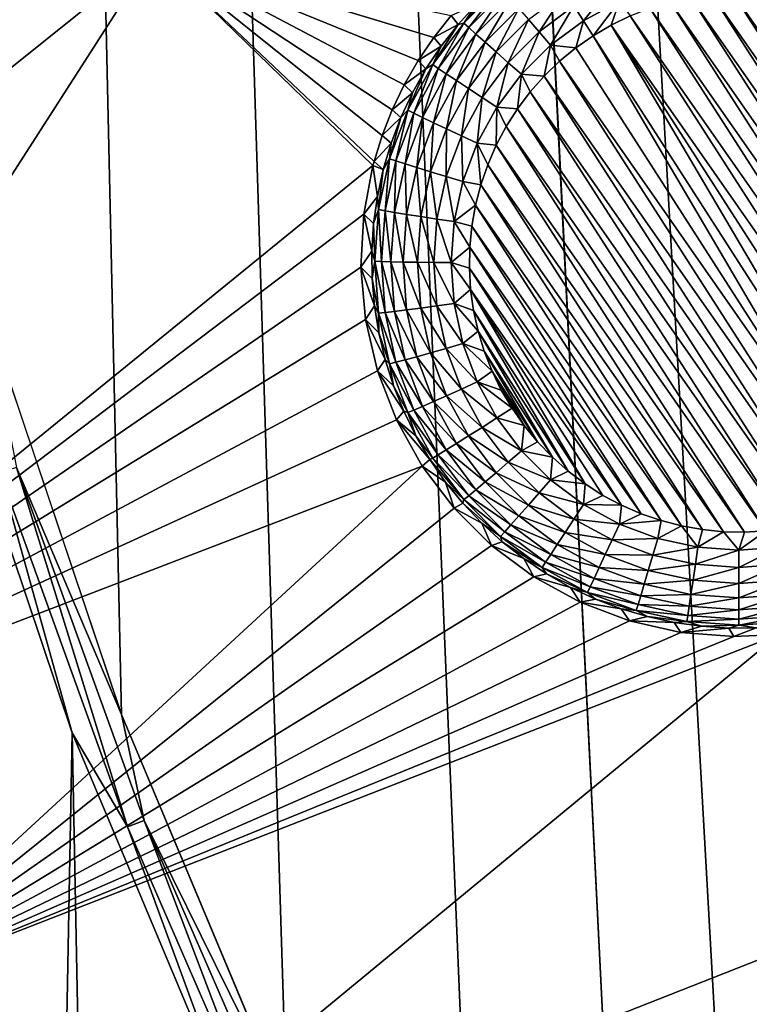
# Model space of a CAD drawing. Header units: metres. Extents: x -24 to 72, y -247 to 22.
# Tile 259 of 573: x 10.72 to 12.96, y -214.06 to -211.04. Entities that reach past the tile are written whole.
import ezdxf

# ---------------------------------------------------------------- set-up
doc = ezdxf.new("R2010")
doc.units = ezdxf.units.M
doc.layers.add('solid_509589_MEDIA_SW0001', color=7, linetype='CONTINUOUS')

msp = doc.modelspace()

# ---------------------------------------------------------------- linework, layer by layer
at = {"layer": 'solid_509589_MEDIA_SW0001'}
for points in [[(9.827398, -160.402893, 308.565277), (13.045057, -217.557907, 309.524597), (13.213239, -195.754791, 309.141724)], [(9.827398, -160.402893, 308.565277), (12.628703, -216.532242, 309.512268), (13.045057, -217.557907, 309.524597)], [(9.827398, -160.402893, 308.565277), (9.864964, -161.261902, 308.579895), (12.628703, -216.532242, 309.512268)], [(9.864964, -161.261902, 308.579895), (12.132125, -215.543488, 309.501404), (12.628703, -216.532242, 309.512268)], [(9.864964, -161.261902, 308.579895), (11.540147, -214.375961, 309.488312), (12.132125, -215.543488, 309.501404)], [(9.864964, -161.261902, 308.579895), (11.033787, -213.168625, 309.473206), (11.540147, -214.375961, 309.488312)], [(9.864964, -161.261902, 308.579895), (10.615952, -211.928192, 309.456268), (11.033787, -213.168625, 309.473206)], [(10.426932, -210.224716, 268.317169), (11.133733, -210.837067, 268.32785), (8.818645, -212.69046, 268.591888)], [(11.133733, -210.837067, 268.32785), (9.524691, -213.341064, 268.603241), (8.818645, -212.69046, 268.591888)], [(11.133733, -210.837067, 268.32785), (11.803698, -211.488419, 268.339264), (9.524691, -213.341064, 268.603241)], [(11.807128, -211.475525, 268.338409), (11.803698, -211.488419, 268.339264), (11.133733, -210.837067, 268.32785)], [(11.831898, -211.395966, 268.333069), (11.807128, -211.475525, 268.338409), (11.133733, -210.837067, 268.32785)], [(11.862703, -211.317596, 268.327667), (11.831898, -211.395966, 268.333069), (11.133733, -210.837067, 268.32785)], [(11.899471, -211.241074, 268.322235), (11.862703, -211.317596, 268.327667), (11.133733, -210.837067, 268.32785)], [(11.942052, -211.167007, 268.316833), (11.899471, -211.241074, 268.322235), (11.133733, -210.837067, 268.32785)], [(11.990057, -211.096222, 268.311523), (11.942052, -211.167007, 268.316833), (11.133733, -210.837067, 268.32785)], [(12.0432, -211.02916, 268.306366), (11.990057, -211.096222, 268.311523), (11.133733, -210.837067, 268.32785)], [(12.081758, -211.051971, 267.912537), (12.120849, -210.993927, 267.966187), (12.181877, -210.936142, 267.965179)], [(12.194149, -210.93959, 267.910583), (12.081758, -211.051971, 267.912537), (12.181877, -210.936142, 267.965179)], [(12.096779, -211.065887, 267.86084), (12.081758, -211.051971, 267.912537), (12.194149, -210.93959, 267.910583)], [(12.207165, -210.955521, 267.858917), (12.096779, -211.065887, 267.86084), (12.194149, -210.93959, 267.910583)], [(12.118786, -211.085785, 267.813812), (12.096779, -211.065887, 267.86084), (12.207165, -210.955521, 267.858917)], [(12.226234, -210.978348, 267.81192), (12.118786, -211.085785, 267.813812), (12.207165, -210.955521, 267.858917)], [(12.312313, -211.079407, 267.714081), (12.279728, -211.041382, 267.738251), (12.392044, -210.957306, 267.736786)], [(12.312313, -211.079407, 267.714081), (12.392044, -210.957306, 267.736786), (12.418945, -210.999603, 267.712677)], [(12.535853, -210.935776, 267.711578), (12.447863, -211.044846, 267.698273), (12.418945, -210.999603, 267.712677)], [(12.535853, -210.935776, 267.711578), (12.558072, -210.98468, 267.697205), (12.447863, -211.044846, 267.698273)], [(12.147023, -211.110962, 267.773041), (12.118786, -211.085785, 267.813812), (12.226234, -210.978348, 267.81192)], [(12.250703, -211.007294, 267.77124), (12.147023, -211.110962, 267.773041), (12.226234, -210.978348, 267.81192)], [(12.447863, -211.044846, 267.698273), (12.558072, -210.98468, 267.697205), (12.47759, -211.091187, 267.69397)], [(12.558072, -210.98468, 267.697205), (12.533155, -211.058472, 267.69342), (12.47759, -211.091187, 267.69397)], [(12.558072, -210.98468, 267.697205), (12.5912, -211.030182, 267.692932), (12.533155, -211.058472, 267.69342)], [(13.562168, -212.307724, 267.71521), (12.651519, -211.006393, 267.692505), (12.713546, -210.987427, 267.692169)], [(13.6012, -212.256027, 267.714325), (12.713546, -210.987427, 267.692169), (12.776787, -210.973404, 267.691925)], [(13.562168, -212.307724, 267.71521), (12.713546, -210.987427, 267.692169), (13.6012, -212.256027, 267.714325)], [(13.636061, -212.201431, 267.713379), (12.776787, -210.973404, 267.691925), (12.840946, -210.964386, 267.691772)], [(13.6012, -212.256027, 267.714325), (12.776787, -210.973404, 267.691925), (13.636061, -212.201431, 267.713379)], [(13.666552, -212.144196, 267.712372), (12.840946, -210.964386, 267.691772), (12.905674, -210.960434, 267.691711)], [(13.636061, -212.201431, 267.713379), (12.840946, -210.964386, 267.691772), (13.666552, -212.144196, 267.712372)], [(13.692432, -212.084824, 267.711334), (12.905674, -210.960434, 267.691711), (12.970452, -210.961563, 267.691711)], [(13.666552, -212.144196, 267.712372), (12.905674, -210.960434, 267.691711), (13.692432, -212.084824, 267.711334)], [(12.06431, -211.056122, 267.967255), (12.0432, -211.02916, 268.306366), (12.120849, -210.993927, 267.966187)], [(12.081758, -211.051971, 267.912537), (12.06431, -211.056122, 267.967255), (12.120849, -210.993927, 267.966187)], [(12.18052, -211.140564, 267.73999), (12.147023, -211.110962, 267.773041), (12.250703, -211.007294, 267.77124)], [(12.279728, -211.041382, 267.738251), (12.18052, -211.140564, 267.73999), (12.250703, -211.007294, 267.77124)], [(12.312313, -211.079407, 267.714081), (12.418945, -210.999603, 267.712677), (12.347339, -211.120087, 267.699585)], [(12.347339, -211.120087, 267.699585), (12.418945, -210.999603, 267.712677), (12.447863, -211.044846, 267.698273)], [(13.519148, -212.356262, 267.716064), (12.5912, -211.030182, 267.692932), (12.651519, -211.006393, 267.692505)], [(13.519148, -212.356262, 267.716064), (12.651519, -211.006393, 267.692505), (13.562168, -212.307724, 267.71521)], [(12.06431, -211.056122, 267.967255), (11.990057, -211.096222, 268.311523), (12.0432, -211.02916, 268.306366)], [(12.218126, -211.173584, 267.715729), (12.18052, -211.140564, 267.73999), (12.279728, -211.041382, 267.738251)], [(12.312313, -211.079407, 267.714081), (12.218126, -211.173584, 267.715729), (12.279728, -211.041382, 267.738251)], [(12.347339, -211.120087, 267.699585), (12.447863, -211.044846, 267.698273), (12.424744, -211.128128, 267.694641)], [(12.424744, -211.128128, 267.694641), (12.447863, -211.044846, 267.698273), (12.47759, -211.091187, 267.69397)], [(13.472457, -212.401245, 267.716858), (12.533155, -211.058472, 267.69342), (12.5912, -211.030182, 267.692932)], [(13.472457, -212.401245, 267.716858), (12.5912, -211.030182, 267.692932), (13.519148, -212.356262, 267.716064)], [(12.081758, -211.051971, 267.912537), (11.986505, -211.179184, 267.914764), (12.06431, -211.056122, 267.967255)], [(12.003225, -211.190842, 267.863007), (11.986505, -211.179184, 267.914764), (12.081758, -211.051971, 267.912537)], [(11.986505, -211.179184, 267.914764), (12.012577, -211.12236, 267.968414), (12.06431, -211.056122, 267.967255)], [(12.012577, -211.12236, 267.968414), (11.990057, -211.096222, 268.311523), (12.06431, -211.056122, 267.967255)], [(12.096779, -211.065887, 267.86084), (12.003225, -211.190842, 267.863007), (12.081758, -211.051971, 267.912537)], [(12.027723, -211.207413, 267.815918), (12.003225, -211.190842, 267.863007), (12.096779, -211.065887, 267.86084)], [(12.118786, -211.085785, 267.813812), (12.027723, -211.207413, 267.815918), (12.096779, -211.065887, 267.86084)], [(13.369756, -212.479218, 267.718201), (12.47759, -211.091187, 267.69397), (12.533155, -211.058472, 267.69342)], [(13.422603, -212.442276, 267.71756), (12.533155, -211.058472, 267.69342), (13.472457, -212.401245, 267.716858)], [(13.369756, -212.479218, 267.718201), (12.533155, -211.058472, 267.69342), (13.422603, -212.442276, 267.71756)], [(12.012577, -211.12236, 267.968414), (11.942052, -211.167007, 268.316833), (11.990057, -211.096222, 268.311523)], [(12.059155, -211.228317, 267.775085), (12.027723, -211.207413, 267.815918), (12.118786, -211.085785, 267.813812)], [(12.147023, -211.110962, 267.773041), (12.059155, -211.228317, 267.775085), (12.118786, -211.085785, 267.813812)], [(12.312313, -211.079407, 267.714081), (12.258548, -211.208862, 267.701111), (12.218126, -211.173584, 267.715729)], [(12.312313, -211.079407, 267.714081), (12.347339, -211.120087, 267.699585), (12.258548, -211.208862, 267.701111)], [(13.31419, -212.511932, 267.718781), (12.424744, -211.128128, 267.694641), (12.47759, -211.091187, 267.69397)], [(13.31419, -212.511932, 267.718781), (12.47759, -211.091187, 267.69397), (13.369756, -212.479218, 267.718201)], [(11.96594, -211.192276, 267.969635), (11.942052, -211.167007, 268.316833), (12.012577, -211.12236, 267.968414)], [(11.986505, -211.179184, 267.914764), (11.96594, -211.192276, 267.969635), (12.012577, -211.12236, 267.968414)], [(12.096441, -211.252869, 267.741943), (12.059155, -211.228317, 267.775085), (12.147023, -211.110962, 267.773041)], [(12.18052, -211.140564, 267.73999), (12.096441, -211.252869, 267.741943), (12.147023, -211.110962, 267.773041)], [(12.258548, -211.208862, 267.701111), (12.347339, -211.120087, 267.699585), (12.328198, -211.214157, 267.696136)], [(12.347339, -211.120087, 267.699585), (12.374889, -211.169174, 267.695343), (12.328198, -211.214157, 267.696136)], [(12.347339, -211.120087, 267.699585), (12.424744, -211.128128, 267.694641), (12.374889, -211.169174, 267.695343)], [(13.31419, -212.511932, 267.718781), (12.374889, -211.169174, 267.695343), (12.424744, -211.128128, 267.694641)], [(11.96594, -211.192276, 267.969635), (11.899471, -211.241074, 268.322235), (11.942052, -211.167007, 268.316833)], [(12.138302, -211.280197, 267.71759), (12.096441, -211.252869, 267.741943), (12.18052, -211.140564, 267.73999)], [(12.218126, -211.173584, 267.715729), (12.138302, -211.280197, 267.71759), (12.18052, -211.140564, 267.73999)], [(11.924659, -211.265472, 267.970917), (11.899471, -211.241074, 268.322235), (11.96594, -211.192276, 267.969635)], [(11.986505, -211.179184, 267.914764), (11.91033, -211.318665, 267.917175), (11.96594, -211.192276, 267.969635)], [(11.928411, -211.327835, 267.865417), (11.91033, -211.318665, 267.917175), (11.986505, -211.179184, 267.914764)], [(11.91033, -211.318665, 267.917175), (11.924659, -211.265472, 267.970917), (11.96594, -211.192276, 267.969635)], [(12.003225, -211.190842, 267.863007), (11.928411, -211.327835, 267.865417), (11.986505, -211.179184, 267.914764)], [(11.954899, -211.340759, 267.818237), (11.928411, -211.327835, 267.865417), (12.003225, -211.190842, 267.863007)], [(12.027723, -211.207413, 267.815918), (11.954899, -211.340759, 267.818237), (12.003225, -211.190842, 267.863007)], [(12.218126, -211.173584, 267.715729), (12.183297, -211.309372, 267.702881), (12.138302, -211.280197, 267.71759)], [(12.218126, -211.173584, 267.715729), (12.258548, -211.208862, 267.701111), (12.183297, -211.309372, 267.702881)], [(13.256146, -212.540237, 267.719269), (12.328198, -211.214157, 267.696136), (12.374889, -211.169174, 267.695343)], [(13.31419, -212.511932, 267.718781), (13.256146, -212.540237, 267.719269), (12.374889, -211.169174, 267.695343)], [(11.988886, -211.356995, 267.777344), (11.954899, -211.340759, 267.818237), (12.027723, -211.207413, 267.815918)], [(12.059155, -211.228317, 267.775085), (11.988886, -211.356995, 267.777344), (12.027723, -211.207413, 267.815918)], [(12.029202, -211.375992, 267.74408), (11.988886, -211.356995, 267.777344), (12.059155, -211.228317, 267.775085)], [(12.096441, -211.252869, 267.741943), (12.029202, -211.375992, 267.74408), (12.059155, -211.228317, 267.775085)], [(12.183297, -211.309372, 267.702881), (12.258548, -211.208862, 267.701111), (12.246146, -211.314377, 267.697876)], [(12.258548, -211.208862, 267.701111), (12.285178, -211.26268, 267.696991), (12.246146, -211.314377, 267.697876)], [(12.258548, -211.208862, 267.701111), (12.328198, -211.214157, 267.696136), (12.285178, -211.26268, 267.696991)], [(13.195827, -212.564011, 267.719696), (12.285178, -211.26268, 267.696991), (12.328198, -211.214157, 267.696136)], [(13.256146, -212.540237, 267.719269), (13.195827, -212.564011, 267.719696), (12.328198, -211.214157, 267.696136)], [(11.924659, -211.265472, 267.970917), (11.862703, -211.317596, 268.327667), (11.899471, -211.241074, 268.322235)], [(12.074466, -211.397095, 267.719635), (12.029202, -211.375992, 267.74408), (12.096441, -211.252869, 267.741943)], [(12.138302, -211.280197, 267.71759), (12.074466, -211.397095, 267.719635), (12.096441, -211.252869, 267.741943)], [(11.888964, -211.341553, 267.97226), (11.862703, -211.317596, 268.327667), (11.924659, -211.265472, 267.970917)], [(11.91033, -211.318665, 267.917175), (11.888964, -211.341553, 267.97226), (11.924659, -211.265472, 267.970917)], [(12.138302, -211.280197, 267.71759), (12.123118, -211.419571, 267.704803), (12.074466, -211.397095, 267.719635)], [(12.138302, -211.280197, 267.71759), (12.183297, -211.309372, 267.702881), (12.123118, -211.419571, 267.704803)], [(13.133801, -212.582977, 267.720032), (12.246146, -211.314377, 267.697876), (12.285178, -211.26268, 267.696991)], [(13.195827, -212.564011, 267.719696), (13.133801, -212.582977, 267.720032), (12.285178, -211.26268, 267.696991)], [(11.888964, -211.341553, 267.97226), (11.831898, -211.395966, 268.333069), (11.862703, -211.317596, 268.327667)], [(11.91033, -211.318665, 267.917175), (11.854784, -211.467575, 267.9198), (11.888964, -211.341553, 267.97226)], [(11.873856, -211.474075, 267.86795), (11.854784, -211.467575, 267.9198), (11.91033, -211.318665, 267.917175)], [(11.928411, -211.327835, 267.865417), (11.873856, -211.474075, 267.86795), (11.91033, -211.318665, 267.917175)], [(12.123118, -211.419571, 267.704803), (12.183297, -211.309372, 267.702881), (12.180795, -211.426208, 267.699829)], [(12.183297, -211.309372, 267.702881), (12.211286, -211.368988, 267.698822), (12.180795, -211.426208, 267.699829)], [(12.183297, -211.309372, 267.702881), (12.246146, -211.314377, 267.697876), (12.211286, -211.368988, 267.698822)], [(13.070559, -212.597, 267.720276), (12.211286, -211.368988, 267.698822), (12.246146, -211.314377, 267.697876)], [(13.133801, -212.582977, 267.720032), (13.070559, -212.597, 267.720276), (12.246146, -211.314377, 267.697876)], [(11.859056, -211.420105, 267.973633), (11.831898, -211.395966, 268.333069), (11.888964, -211.341553, 267.97226)], [(11.854784, -211.467575, 267.9198), (11.859056, -211.420105, 267.973633), (11.888964, -211.341553, 267.97226)], [(11.901796, -211.483109, 267.82074), (11.873856, -211.474075, 267.86795), (11.928411, -211.327835, 267.865417)], [(11.954899, -211.340759, 267.818237), (11.901796, -211.483109, 267.82074), (11.928411, -211.327835, 267.865417)], [(11.937646, -211.494354, 267.779724), (11.901796, -211.483109, 267.82074), (11.954899, -211.340759, 267.818237)], [(11.988886, -211.356995, 267.777344), (11.937646, -211.494354, 267.779724), (11.954899, -211.340759, 267.818237)], [(11.980173, -211.507416, 267.746368), (11.937646, -211.494354, 267.779724), (11.988886, -211.356995, 267.777344)], [(12.029202, -211.375992, 267.74408), (11.980173, -211.507416, 267.746368), (11.988886, -211.356995, 267.777344)], [(12.027917, -211.521866, 267.721802), (11.980173, -211.507416, 267.746368), (12.029202, -211.375992, 267.74408)], [(12.074466, -211.397095, 267.719635), (12.027917, -211.521866, 267.721802), (12.029202, -211.375992, 267.74408)], [(13.0064, -212.606018, 267.720428), (12.180795, -211.426208, 267.699829), (12.211286, -211.368988, 267.698822)], [(13.070559, -212.597, 267.720276), (13.0064, -212.606018, 267.720428), (12.211286, -211.368988, 267.698822)], [(11.859056, -211.420105, 267.973633), (11.807128, -211.475525, 268.338409), (11.831898, -211.395966, 268.333069)], [(12.074466, -211.397095, 267.719635), (12.079236, -211.537201, 267.706848), (12.027917, -211.521866, 267.721802)], [(12.074466, -211.397095, 267.719635), (12.123118, -211.419571, 267.704803), (12.079236, -211.537201, 267.706848)], [(11.835101, -211.500656, 267.975037), (11.807128, -211.475525, 268.338409), (11.859056, -211.420105, 267.973633)], [(11.854784, -211.467575, 267.9198), (11.835101, -211.500656, 267.975037), (11.859056, -211.420105, 267.973633)], [(12.079236, -211.537201, 267.706848), (12.123118, -211.419571, 267.704803), (12.133763, -211.546844, 267.701935)], [(12.123118, -211.419571, 267.704803), (12.180795, -211.426208, 267.699829), (12.154914, -211.485596, 267.700867)], [(12.123118, -211.419571, 267.704803), (12.154914, -211.485596, 267.700867), (12.133763, -211.546844, 267.701935)], [(12.941672, -212.609985, 267.72049), (12.154914, -211.485596, 267.700867), (12.180795, -211.426208, 267.699829)], [(13.0064, -212.606018, 267.720428), (12.941672, -212.609985, 267.72049), (12.180795, -211.426208, 267.699829)], [(11.854784, -211.467575, 267.9198), (11.820998, -211.622864, 267.922485), (11.835101, -211.500656, 267.975037)], [(11.840672, -211.626602, 267.870605), (11.820998, -211.622864, 267.922485), (11.854784, -211.467575, 267.9198)], [(11.873856, -211.474075, 267.86795), (11.840672, -211.626602, 267.870605), (11.854784, -211.467575, 267.9198)], [(11.803698, -211.488419, 268.339264), (11.775392, -211.636841, 268.348724), (9.524691, -213.341064, 268.603241)], [(11.817235, -211.582779, 267.976471), (11.775392, -211.636841, 268.348724), (11.803698, -211.488419, 268.339264)], [(11.835101, -211.500656, 267.975037), (11.803698, -211.488419, 268.339264), (11.807128, -211.475525, 268.338409)], [(11.817235, -211.582779, 267.976471), (11.803698, -211.488419, 268.339264), (11.835101, -211.500656, 267.975037)], [(11.869495, -211.631561, 267.823334), (11.840672, -211.626602, 267.870605), (11.873856, -211.474075, 267.86795)], [(11.901796, -211.483109, 267.82074), (11.869495, -211.631561, 267.823334), (11.873856, -211.474075, 267.86795)], [(11.906479, -211.637604, 267.782227), (11.869495, -211.631561, 267.823334), (11.901796, -211.483109, 267.82074)], [(11.937646, -211.494354, 267.779724), (11.906479, -211.637604, 267.782227), (11.901796, -211.483109, 267.82074)], [(11.95035, -211.644501, 267.748779), (11.906479, -211.637604, 267.782227), (11.937646, -211.494354, 267.779724)], [(11.980173, -211.507416, 267.746368), (11.95035, -211.644501, 267.748779), (11.937646, -211.494354, 267.779724)], [(12.876894, -212.608841, 267.72049), (12.133763, -211.546844, 267.701935), (12.154914, -211.485596, 267.700867)], [(12.941672, -212.609985, 267.72049), (12.876894, -212.608841, 267.72049), (12.154914, -211.485596, 267.700867)], [(11.820998, -211.622864, 267.922485), (11.817235, -211.582779, 267.976471), (11.835101, -211.500656, 267.975037)], [(11.999602, -211.652008, 267.72406), (11.95035, -211.644501, 267.748779), (11.980173, -211.507416, 267.746368)], [(12.027917, -211.521866, 267.721802), (11.999602, -211.652008, 267.72406), (11.980173, -211.507416, 267.746368)], [(12.027917, -211.521866, 267.721802), (12.052545, -211.659882, 267.708984), (11.999602, -211.652008, 267.72406)], [(12.027917, -211.521866, 267.721802), (12.079236, -211.537201, 267.706848), (12.052545, -211.659882, 267.708984)], [(12.052545, -211.659882, 267.708984), (12.079236, -211.537201, 267.706848), (12.117483, -211.609604, 267.703033)], [(12.079236, -211.537201, 267.706848), (12.133763, -211.546844, 267.701935), (12.117483, -211.609604, 267.703033)], [(12.812381, -212.602646, 267.720367), (12.117483, -211.609604, 267.703033), (12.133763, -211.546844, 267.701935)], [(12.876894, -212.608841, 267.72049), (12.812381, -212.602646, 267.720367), (12.133763, -211.546844, 267.701935)], [(11.805555, -211.666, 267.977905), (11.775392, -211.636841, 268.348724), (11.817235, -211.582779, 267.976471)], [(11.820998, -211.622864, 267.922485), (11.805555, -211.666, 267.977905), (11.817235, -211.582779, 267.976471)], [(12.052545, -211.659882, 267.708984), (12.117483, -211.609604, 267.703033), (12.106191, -211.673386, 267.704132)], [(12.748524, -212.59137, 267.720184), (12.106191, -211.673386, 267.704132), (12.117483, -211.609604, 267.703033)], [(12.812381, -212.602646, 267.720367), (12.748524, -212.59137, 267.720184), (12.117483, -211.609604, 267.703033)], [(11.775392, -211.636841, 268.348724), (11.766912, -211.799103, 268.358368), (9.524691, -213.341064, 268.603241)], [(11.80013, -211.749863, 267.97937), (11.766912, -211.799103, 268.358368), (11.775392, -211.636841, 268.348724)], [(11.80013, -211.749863, 267.97937), (11.775392, -211.636841, 268.348724), (11.805555, -211.666, 267.977905)], [(11.820998, -211.622864, 267.922485), (11.809659, -211.781372, 267.925262), (11.805555, -211.666, 267.977905)], [(11.829535, -211.782288, 267.873322), (11.809659, -211.781372, 267.925262), (11.820998, -211.622864, 267.922485)], [(11.840672, -211.626602, 267.870605), (11.829535, -211.782288, 267.873322), (11.820998, -211.622864, 267.922485)], [(11.858655, -211.783112, 267.825958), (11.829535, -211.782288, 267.873322), (11.840672, -211.626602, 267.870605)], [(11.869495, -211.631561, 267.823334), (11.858655, -211.783112, 267.825958), (11.840672, -211.626602, 267.870605)], [(11.896018, -211.783829, 267.78479), (11.858655, -211.783112, 267.825958), (11.869495, -211.631561, 267.823334)], [(11.906479, -211.637604, 267.782227), (11.896018, -211.783829, 267.78479), (11.869495, -211.631561, 267.823334)], [(11.940341, -211.784409, 267.751221), (11.896018, -211.783829, 267.78479), (11.906479, -211.637604, 267.782227)], [(11.95035, -211.644501, 267.748779), (11.940341, -211.784409, 267.751221), (11.906479, -211.637604, 267.782227)], [(11.9901, -211.784851, 267.726379), (11.940341, -211.784409, 267.751221), (11.95035, -211.644501, 267.748779)], [(11.999602, -211.652008, 267.72406), (11.9901, -211.784851, 267.726379), (11.95035, -211.644501, 267.748779)], [(11.809659, -211.781372, 267.925262), (11.80013, -211.749863, 267.97937), (11.805555, -211.666, 267.977905)], [(11.999602, -211.652008, 267.72406), (12.043587, -211.78511, 267.711182), (11.9901, -211.784851, 267.726379)], [(11.999602, -211.652008, 267.72406), (12.052545, -211.659882, 267.708984), (12.043587, -211.78511, 267.711182)], [(12.043587, -211.78511, 267.711182), (12.052545, -211.659882, 267.708984), (12.099932, -211.737885, 267.705261)], [(12.052545, -211.659882, 267.708984), (12.106191, -211.673386, 267.704132), (12.099932, -211.737885, 267.705261)], [(12.685804, -212.57515, 267.719879), (12.099932, -211.737885, 267.705261), (12.106191, -211.673386, 267.704132)], [(12.748524, -212.59137, 267.720184), (12.685804, -212.57515, 267.719879), (12.106191, -211.673386, 267.704132)], [(12.043587, -211.78511, 267.711182), (12.099932, -211.737885, 267.705261), (12.09876, -211.802704, 267.70639)], [(12.624531, -212.554047, 267.719513), (12.09876, -211.802704, 267.70639), (12.099932, -211.737885, 267.705261)], [(12.685804, -212.57515, 267.719879), (12.624531, -212.554047, 267.719513), (12.099932, -211.737885, 267.705261)], [(11.800987, -211.833893, 267.980835), (11.766912, -211.799103, 268.358368), (11.80013, -211.749863, 267.97937)], [(11.809659, -211.781372, 267.925262), (11.800987, -211.833893, 267.980835), (11.80013, -211.749863, 267.97937)], [(11.766912, -211.799103, 268.358368), (11.781186, -211.959869, 268.367126), (9.524691, -213.341064, 268.603241)], [(11.808123, -211.917633, 267.9823), (11.781186, -211.959869, 268.367126), (11.766912, -211.799103, 268.358368)], [(11.808123, -211.917633, 267.9823), (11.766912, -211.799103, 268.358368), (11.800987, -211.833893, 267.980835)], [(11.809659, -211.781372, 267.925262), (11.820998, -211.939896, 267.92804), (11.800987, -211.833893, 267.980835)], [(11.840672, -211.937973, 267.876068), (11.820998, -211.939896, 267.92804), (11.809659, -211.781372, 267.925262)], [(11.829535, -211.782288, 267.873322), (11.840672, -211.937973, 267.876068), (11.809659, -211.781372, 267.925262)], [(11.869495, -211.934662, 267.828613), (11.840672, -211.937973, 267.876068), (11.829535, -211.782288, 267.873322)], [(11.858655, -211.783112, 267.825958), (11.869495, -211.934662, 267.828613), (11.829535, -211.782288, 267.873322)], [(11.906479, -211.930054, 267.787354), (11.869495, -211.934662, 267.828613), (11.858655, -211.783112, 267.825958)], [(11.896018, -211.783829, 267.78479), (11.906479, -211.930054, 267.787354), (11.858655, -211.783112, 267.825958)], [(11.95035, -211.924332, 267.753662), (11.906479, -211.930054, 267.787354), (11.896018, -211.783829, 267.78479)], [(11.940341, -211.784409, 267.751221), (11.95035, -211.924332, 267.753662), (11.896018, -211.783829, 267.78479)], [(11.999602, -211.917694, 267.728699), (11.95035, -211.924332, 267.753662), (11.940341, -211.784409, 267.751221)], [(11.9901, -211.784851, 267.726379), (11.999602, -211.917694, 267.728699), (11.940341, -211.784409, 267.751221)], [(11.9901, -211.784851, 267.726379), (12.043587, -211.78511, 267.711182), (12.052545, -211.910339, 267.713379)], [(11.9901, -211.784851, 267.726379), (12.052545, -211.910339, 267.713379), (11.999602, -211.917694, 267.728699)], [(12.043587, -211.78511, 267.711182), (12.09876, -211.802704, 267.70639), (12.102678, -211.867371, 267.70752)], [(12.052545, -211.910339, 267.713379), (12.043587, -211.78511, 267.711182), (12.102678, -211.867371, 267.70752)], [(12.565064, -212.528183, 267.719055), (12.102678, -211.867371, 267.70752), (12.09876, -211.802704, 267.70639)], [(12.624531, -212.554047, 267.719513), (12.565064, -212.528183, 267.719055), (12.09876, -211.802704, 267.70639)], [(11.820998, -211.939896, 267.92804), (11.808123, -211.917633, 267.9823), (11.800987, -211.833893, 267.980835)], [(12.052545, -211.910339, 267.713379), (12.102678, -211.867371, 267.70752), (12.111656, -211.931534, 267.708649)], [(12.453222, -212.462936, 267.717926), (12.111656, -211.931534, 267.708649), (12.102678, -211.867371, 267.70752)], [(12.507869, -212.497757, 267.718536), (12.453222, -212.462936, 267.717926), (12.102678, -211.867371, 267.70752)], [(12.565064, -212.528183, 267.719055), (12.507869, -212.497757, 267.718536), (12.102678, -211.867371, 267.70752)], [(11.821497, -212.000595, 267.983765), (11.781186, -211.959869, 268.367126), (11.808123, -211.917633, 267.9823)], [(11.820998, -211.939896, 267.92804), (11.821497, -212.000595, 267.983765), (11.808123, -211.917633, 267.9823)], [(11.999602, -211.917694, 267.728699), (12.027917, -212.047821, 267.730988), (11.95035, -211.924332, 267.753662)], [(11.999602, -211.917694, 267.728699), (12.052545, -211.910339, 267.713379), (12.079236, -212.03302, 267.715515)], [(11.999602, -211.917694, 267.728699), (12.079236, -212.03302, 267.715515), (12.027917, -212.047821, 267.730988)], [(12.052545, -211.910339, 267.713379), (12.111656, -211.931534, 267.708649), (12.125659, -211.994843, 267.709747)], [(12.079236, -212.03302, 267.715515), (12.052545, -211.910339, 267.713379), (12.125659, -211.994843, 267.709747)], [(10.711943, -212.412186, 309.49054), (11.033787, -213.168625, 309.473206), (10.615952, -211.928192, 309.456268)], [(11.840672, -211.937973, 267.876068), (11.873856, -212.090485, 267.878723), (11.820998, -211.939896, 267.92804)], [(11.820998, -211.939896, 267.92804), (11.854784, -212.095184, 267.930756), (11.821497, -212.000595, 267.983765)], [(11.873856, -212.090485, 267.878723), (11.854784, -212.095184, 267.930756), (11.820998, -211.939896, 267.92804)], [(11.869495, -211.934662, 267.828613), (11.901796, -212.083115, 267.831207), (11.840672, -211.937973, 267.876068)], [(11.901796, -212.083115, 267.831207), (11.873856, -212.090485, 267.878723), (11.840672, -211.937973, 267.876068)], [(11.906479, -211.930054, 267.787354), (11.937646, -212.073303, 267.789856), (11.869495, -211.934662, 267.828613)], [(11.937646, -212.073303, 267.789856), (11.901796, -212.083115, 267.831207), (11.869495, -211.934662, 267.828613)], [(11.95035, -211.924332, 267.753662), (11.980173, -212.061417, 267.756042), (11.906479, -211.930054, 267.787354)], [(11.980173, -212.061417, 267.756042), (11.937646, -212.073303, 267.789856), (11.906479, -211.930054, 267.787354)], [(12.027917, -212.047821, 267.730988), (11.980173, -212.061417, 267.756042), (11.95035, -211.924332, 267.753662)], [(12.40144, -212.423904, 267.717255), (12.125659, -211.994843, 267.709747), (12.111656, -211.931534, 267.708649)], [(12.453222, -212.462936, 267.717926), (12.40144, -212.423904, 267.717255), (12.111656, -211.931534, 267.708649)], [(11.781186, -211.959869, 268.367126), (11.817698, -212.11673, 268.374725), (9.524691, -213.341064, 268.603241)], [(10.549604, -230.995316, 309.837158), (10.882982, -213.224472, 309.523193), (10.46132, -211.972977, 309.506104)], [(10.659744, -212.429016, 309.506989), (10.46132, -211.972977, 309.506104), (10.882982, -213.224472, 309.523193)], [(11.841036, -212.082336, 267.985168), (11.817698, -212.11673, 268.374725), (11.781186, -211.959869, 268.367126)], [(11.841036, -212.082336, 267.985168), (11.781186, -211.959869, 268.367126), (11.821497, -212.000595, 267.983765)], [(11.854784, -212.095184, 267.930756), (11.841036, -212.082336, 267.985168), (11.821497, -212.000595, 267.983765)], [(12.079236, -212.03302, 267.715515), (12.125659, -211.994843, 267.709747), (12.144572, -212.056793, 267.710846)], [(12.352929, -212.380966, 267.716492), (12.144572, -212.056793, 267.710846), (12.125659, -211.994843, 267.709747)], [(12.40144, -212.423904, 267.717255), (12.352929, -212.380966, 267.716492), (12.125659, -211.994843, 267.709747)], [(12.027917, -212.047821, 267.730988), (12.079236, -212.03302, 267.715515), (12.123118, -212.150665, 267.71756)], [(12.079236, -212.03302, 267.715515), (12.144572, -212.056793, 267.710846), (12.168288, -212.117096, 267.711884)], [(12.123118, -212.150665, 267.71756), (12.079236, -212.03302, 267.715515), (12.168288, -212.117096, 267.711884)], [(11.980173, -212.061417, 267.756042), (12.029202, -212.192841, 267.758331), (11.937646, -212.073303, 267.789856)], [(12.027917, -212.047821, 267.730988), (12.074466, -212.172607, 267.733154), (11.980173, -212.061417, 267.756042)], [(12.074466, -212.172607, 267.733154), (12.029202, -212.192841, 267.758331), (11.980173, -212.061417, 267.756042)], [(12.027917, -212.047821, 267.730988), (12.123118, -212.150665, 267.71756), (12.074466, -212.172607, 267.733154)], [(12.30793, -212.334351, 267.715698), (12.168288, -212.117096, 267.711884), (12.144572, -212.056793, 267.710846)], [(12.352929, -212.380966, 267.716492), (12.30793, -212.334351, 267.715698), (12.144572, -212.056793, 267.710846)], [(11.866629, -212.162384, 267.986572), (11.817698, -212.11673, 268.374725), (11.841036, -212.082336, 267.985168)], [(11.854784, -212.095184, 267.930756), (11.866629, -212.162384, 267.986572), (11.841036, -212.082336, 267.985168)], [(11.873856, -212.090485, 267.878723), (11.928411, -212.23674, 267.881256), (11.854784, -212.095184, 267.930756)], [(11.854784, -212.095184, 267.930756), (11.91033, -212.24408, 267.93335), (11.866629, -212.162384, 267.986572)], [(11.928411, -212.23674, 267.881256), (11.91033, -212.24408, 267.93335), (11.854784, -212.095184, 267.930756)], [(11.901796, -212.083115, 267.831207), (11.954899, -212.225464, 267.833679), (11.873856, -212.090485, 267.878723)], [(11.954899, -212.225464, 267.833679), (11.928411, -212.23674, 267.881256), (11.873856, -212.090485, 267.878723)], [(11.937646, -212.073303, 267.789856), (11.988886, -212.210663, 267.792236), (11.901796, -212.083115, 267.831207)], [(11.988886, -212.210663, 267.792236), (11.954899, -212.225464, 267.833679), (11.901796, -212.083115, 267.831207)], [(12.029202, -212.192841, 267.758331), (11.988886, -212.210663, 267.792236), (11.937646, -212.073303, 267.789856)], [(11.817698, -212.11673, 268.374725), (11.875784, -212.267044, 268.380981), (9.524691, -213.341064, 268.603241)], [(11.898132, -212.240295, 267.987946), (11.875784, -212.267044, 268.380981), (11.817698, -212.11673, 268.374725)], [(11.898132, -212.240295, 267.987946), (11.817698, -212.11673, 268.374725), (11.866629, -212.162384, 267.986572)], [(12.123118, -212.150665, 267.71756), (12.168288, -212.117096, 267.711884), (12.196692, -212.175385, 267.712921)], [(12.266697, -212.284302, 267.714813), (12.196692, -212.175385, 267.712921), (12.168288, -212.117096, 267.711884)], [(12.30793, -212.334351, 267.715698), (12.266697, -212.284302, 267.714813), (12.168288, -212.117096, 267.711884)], [(11.91033, -212.24408, 267.93335), (11.898132, -212.240295, 267.987946), (11.866629, -212.162384, 267.986572)], [(12.074466, -212.172607, 267.733154), (12.123118, -212.150665, 267.71756), (12.183297, -212.260849, 267.719482)], [(12.123118, -212.150665, 267.71756), (12.196692, -212.175385, 267.712921), (12.229556, -212.231216, 267.713898)], [(12.183297, -212.260849, 267.719482), (12.123118, -212.150665, 267.71756), (12.229556, -212.231216, 267.713898)], [(12.029202, -212.192841, 267.758331), (12.096441, -212.315964, 267.760498), (11.988886, -212.210663, 267.792236)], [(12.074466, -212.172607, 267.733154), (12.138302, -212.289505, 267.735199), (12.029202, -212.192841, 267.758331)], [(12.138302, -212.289505, 267.735199), (12.096441, -212.315964, 267.760498), (12.029202, -212.192841, 267.758331)], [(12.074466, -212.172607, 267.733154), (12.183297, -212.260849, 267.719482), (12.138302, -212.289505, 267.735199)], [(12.266697, -212.284302, 267.714813), (12.229556, -212.231216, 267.713898), (12.196692, -212.175385, 267.712921)], [(11.988886, -212.210663, 267.792236), (12.059155, -212.33934, 267.794495), (11.954899, -212.225464, 267.833679)], [(12.096441, -212.315964, 267.760498), (12.059155, -212.33934, 267.794495), (11.988886, -212.210663, 267.792236)], [(11.935372, -212.315643, 267.989258), (11.875784, -212.267044, 268.380981), (11.898132, -212.240295, 267.987946)], [(11.91033, -212.24408, 267.93335), (11.935372, -212.315643, 267.989258), (11.898132, -212.240295, 267.987946)], [(11.928411, -212.23674, 267.881256), (12.003225, -212.373734, 267.883667), (11.91033, -212.24408, 267.93335)], [(11.91033, -212.24408, 267.93335), (11.986505, -212.383575, 267.93576), (11.935372, -212.315643, 267.989258)], [(12.003225, -212.373734, 267.883667), (11.986505, -212.383575, 267.93576), (11.91033, -212.24408, 267.93335)], [(11.954899, -212.225464, 267.833679), (12.027723, -212.35881, 267.836029), (11.928411, -212.23674, 267.881256)], [(12.027723, -212.35881, 267.836029), (12.003225, -212.373734, 267.883667), (11.928411, -212.23674, 267.881256)], [(12.059155, -212.33934, 267.794495), (12.027723, -212.35881, 267.836029), (11.954899, -212.225464, 267.833679)], [(12.183297, -212.260849, 267.719482), (12.229556, -212.231216, 267.713898), (12.266697, -212.284302, 267.714813)], [(11.875784, -212.267044, 268.380981), (11.95446, -212.408051, 268.385651), (9.524691, -213.341064, 268.603241)], [(11.978139, -212.387985, 267.990509), (11.95446, -212.408051, 268.385651), (11.875784, -212.267044, 268.380981)], [(11.978139, -212.387985, 267.990509), (11.875784, -212.267044, 268.380981), (11.935372, -212.315643, 267.989258)], [(12.138302, -212.289505, 267.735199), (12.183297, -212.260849, 267.719482), (12.258548, -212.361359, 267.721252)], [(12.258548, -212.361359, 267.721252), (12.183297, -212.260849, 267.719482), (12.266697, -212.284302, 267.714813)], [(12.138302, -212.289505, 267.735199), (12.218126, -212.396118, 267.737061), (12.096441, -212.315964, 267.760498)], [(12.138302, -212.289505, 267.735199), (12.258548, -212.361359, 267.721252), (12.218126, -212.396118, 267.737061)], [(12.258548, -212.361359, 267.721252), (12.266697, -212.284302, 267.714813), (12.30793, -212.334351, 267.715698)], [(11.986505, -212.383575, 267.93576), (11.978139, -212.387985, 267.990509), (11.935372, -212.315643, 267.989258)], [(12.059155, -212.33934, 267.794495), (12.147023, -212.456696, 267.796539), (12.027723, -212.35881, 267.836029)], [(12.096441, -212.315964, 267.760498), (12.18052, -212.428268, 267.762451), (12.059155, -212.33934, 267.794495)], [(12.18052, -212.428268, 267.762451), (12.147023, -212.456696, 267.796539), (12.059155, -212.33934, 267.794495)], [(12.218126, -212.396118, 267.737061), (12.18052, -212.428268, 267.762451), (12.096441, -212.315964, 267.760498)], [(12.258548, -212.361359, 267.721252), (12.30793, -212.334351, 267.715698), (12.352929, -212.380966, 267.716492)], [(12.003225, -212.373734, 267.883667), (12.096779, -212.498688, 267.885834), (11.986505, -212.383575, 267.93576)], [(12.027723, -212.35881, 267.836029), (12.118786, -212.480438, 267.838135), (12.003225, -212.373734, 267.883667)], [(12.118786, -212.480438, 267.838135), (12.096779, -212.498688, 267.885834), (12.003225, -212.373734, 267.883667)], [(12.147023, -212.456696, 267.796539), (12.118786, -212.480438, 267.838135), (12.027723, -212.35881, 267.836029)], [(12.218126, -212.396118, 267.737061), (12.258548, -212.361359, 267.721252), (12.347339, -212.450134, 267.722778)], [(12.347339, -212.450134, 267.722778), (12.258548, -212.361359, 267.721252), (12.352929, -212.380966, 267.716492)], [(12.026193, -212.45694, 267.99173), (11.95446, -212.408051, 268.385651), (11.978139, -212.387985, 267.990509)], [(11.986505, -212.383575, 267.93576), (12.081758, -212.510788, 267.937988), (11.978139, -212.387985, 267.990509)], [(12.081758, -212.510788, 267.937988), (12.026193, -212.45694, 267.99173), (11.978139, -212.387985, 267.990509)], [(12.096779, -212.498688, 267.885834), (12.081758, -212.510788, 267.937988), (11.986505, -212.383575, 267.93576)], [(12.218126, -212.396118, 267.737061), (12.312313, -212.490295, 267.738708), (12.18052, -212.428268, 267.762451)], [(12.218126, -212.396118, 267.737061), (12.347339, -212.450134, 267.722778), (12.312313, -212.490295, 267.738708)], [(12.347339, -212.450134, 267.722778), (12.352929, -212.380966, 267.716492), (12.40144, -212.423904, 267.717255)], [(11.95446, -212.408051, 268.385651), (10.182855, -214.040054, 268.615448), (9.524691, -213.341064, 268.603241)], [(11.95446, -212.408051, 268.385651), (12.052227, -212.53685, 268.388611), (10.182855, -214.040054, 268.615448)], [(10.659744, -212.429016, 309.506989), (11.052217, -213.512604, 309.521423), (10.711943, -212.412186, 309.49054)], [(10.659744, -212.429016, 309.506989), (10.882982, -213.224472, 309.523193), (11.052217, -213.512604, 309.521423)], [(10.711943, -212.412186, 309.49054), (11.103226, -213.492493, 309.504913), (11.033787, -213.168625, 309.473206)], [(11.052217, -213.512604, 309.521423), (11.103226, -213.492493, 309.504913), (10.711943, -212.412186, 309.49054)], [(12.026193, -212.45694, 267.99173), (12.052227, -212.53685, 268.388611), (11.95446, -212.408051, 268.385651)], [(12.18052, -212.428268, 267.762451), (12.279728, -212.527451, 267.764191), (12.147023, -212.456696, 267.796539)], [(12.312313, -212.490295, 267.738708), (12.279728, -212.527451, 267.764191), (12.18052, -212.428268, 267.762451)], [(12.347339, -212.450134, 267.722778), (12.40144, -212.423904, 267.717255), (12.453222, -212.462936, 267.717926)], [(12.079267, -212.52211, 267.992859), (12.052227, -212.53685, 268.388611), (12.026193, -212.45694, 267.99173)], [(12.081758, -212.510788, 267.937988), (12.079267, -212.52211, 267.992859), (12.026193, -212.45694, 267.99173)], [(12.147023, -212.456696, 267.796539), (12.250703, -212.560364, 267.79834), (12.118786, -212.480438, 267.838135)], [(12.279728, -212.527451, 267.764191), (12.250703, -212.560364, 267.79834), (12.147023, -212.456696, 267.796539)], [(12.312313, -212.490295, 267.738708), (12.347339, -212.450134, 267.722778), (12.447863, -212.525375, 267.724091)], [(12.447863, -212.525375, 267.724091), (12.347339, -212.450134, 267.722778), (12.453222, -212.462936, 267.717926)], [(12.447863, -212.525375, 267.724091), (12.453222, -212.462936, 267.717926), (12.507869, -212.497757, 267.718536)], [(12.118786, -212.480438, 267.838135), (12.226234, -212.587875, 267.840027), (12.096779, -212.498688, 267.885834)], [(12.250703, -212.560364, 267.79834), (12.226234, -212.587875, 267.840027), (12.118786, -212.480438, 267.838135)], [(12.312313, -212.490295, 267.738708), (12.418945, -212.570099, 267.740112), (12.279728, -212.527451, 267.764191)], [(12.312313, -212.490295, 267.738708), (12.447863, -212.525375, 267.724091), (12.418945, -212.570099, 267.740112)], [(12.137062, -212.58313, 267.993927), (12.052227, -212.53685, 268.388611), (12.079267, -212.52211, 267.992859)], [(12.081758, -212.510788, 267.937988), (12.194149, -212.623169, 267.939941), (12.079267, -212.52211, 267.992859)], [(12.194149, -212.623169, 267.939941), (12.137062, -212.58313, 267.993927), (12.079267, -212.52211, 267.992859)], [(12.096779, -212.498688, 267.885834), (12.207165, -212.609055, 267.887756), (12.081758, -212.510788, 267.937988)], [(12.207165, -212.609055, 267.887756), (12.194149, -212.623169, 267.939941), (12.081758, -212.510788, 267.937988)], [(12.226234, -212.587875, 267.840027), (12.207165, -212.609055, 267.887756), (12.096779, -212.498688, 267.885834)], [(12.447863, -212.525375, 267.724091), (12.507869, -212.497757, 267.718536), (12.565064, -212.528183, 267.719055)], [(12.052227, -212.53685, 268.388611), (12.167057, -212.650681, 268.389771), (10.182855, -214.040054, 268.615448)], [(12.137062, -212.58313, 267.993927), (12.167057, -212.650681, 268.389771), (12.052227, -212.53685, 268.388611)], [(12.279728, -212.527451, 267.764191), (12.392044, -212.611526, 267.765656), (12.250703, -212.560364, 267.79834)], [(12.418945, -212.570099, 267.740112), (12.392044, -212.611526, 267.765656), (12.279728, -212.527451, 267.764191)], [(12.418945, -212.570099, 267.740112), (12.447863, -212.525375, 267.724091), (12.558072, -212.585541, 267.725159)], [(12.558072, -212.585541, 267.725159), (12.447863, -212.525375, 267.724091), (12.565064, -212.528183, 267.719055)], [(12.558072, -212.585541, 267.725159), (12.565064, -212.528183, 267.719055), (12.624531, -212.554047, 267.719513)], [(12.558072, -212.585541, 267.725159), (12.624531, -212.554047, 267.719513), (12.685804, -212.57515, 267.719879)], [(12.199256, -212.639664, 267.994904), (12.167057, -212.650681, 268.389771), (12.137062, -212.58313, 267.993927)], [(12.194149, -212.623169, 267.939941), (12.199256, -212.639664, 267.994904), (12.137062, -212.58313, 267.993927)], [(12.250703, -212.560364, 267.79834), (12.368081, -212.648224, 267.799866), (12.226234, -212.587875, 267.840027)], [(12.392044, -212.611526, 267.765656), (12.368081, -212.648224, 267.799866), (12.250703, -212.560364, 267.79834)], [(12.418945, -212.570099, 267.740112), (12.535853, -212.633926, 267.741211), (12.392044, -212.611526, 267.765656)], [(12.418945, -212.570099, 267.740112), (12.558072, -212.585541, 267.725159), (12.535853, -212.633926, 267.741211)], [(12.675724, -212.629425, 267.725922), (12.558072, -212.585541, 267.725159), (12.685804, -212.57515, 267.719879)], [(12.675724, -212.629425, 267.725922), (12.685804, -212.57515, 267.719879), (12.748524, -212.59137, 267.720184)], [(12.207165, -212.609055, 267.887756), (12.332137, -212.702591, 267.889404), (12.194149, -212.623169, 267.939941)], [(12.226234, -212.587875, 267.840027), (12.347881, -212.678925, 267.841614), (12.207165, -212.609055, 267.887756)], [(12.347881, -212.678925, 267.841614), (12.332137, -212.702591, 267.889404), (12.207165, -212.609055, 267.887756)], [(12.368081, -212.648224, 267.799866), (12.347881, -212.678925, 267.841614), (12.226234, -212.587875, 267.840027)], [(12.392044, -212.611526, 267.765656), (12.515182, -212.678757, 267.766815), (12.368081, -212.648224, 267.799866)], [(12.535853, -212.633926, 267.741211), (12.515182, -212.678757, 267.766815), (12.392044, -212.611526, 267.765656)], [(12.535853, -212.633926, 267.741211), (12.558072, -212.585541, 267.725159), (12.675724, -212.629425, 267.725922)], [(12.798424, -212.656113, 267.726379), (12.675724, -212.629425, 267.725922), (12.748524, -212.59137, 267.720184)], [(12.798424, -212.656113, 267.726379), (12.748524, -212.59137, 267.720184), (12.812381, -212.602646, 267.720367)], [(12.798424, -212.656113, 267.726379), (12.812381, -212.602646, 267.720367), (12.876894, -212.608841, 267.72049)], [(12.923673, -212.66507, 267.726532), (12.798424, -212.656113, 267.726379), (12.876894, -212.608841, 267.72049)], [(12.923673, -212.66507, 267.726532), (12.876894, -212.608841, 267.72049), (12.941672, -212.609985, 267.72049)], [(12.923673, -212.66507, 267.726532), (12.941672, -212.609985, 267.72049), (13.0064, -212.606018, 267.720428)], [(13.048923, -212.656113, 267.726379), (12.923673, -212.66507, 267.726532), (13.0064, -212.606018, 267.720428)], [(12.265502, -212.691376, 267.995819), (12.167057, -212.650681, 268.389771), (12.199256, -212.639664, 267.994904)], [(12.194149, -212.623169, 267.939941), (12.321391, -212.718399, 267.94162), (12.199256, -212.639664, 267.994904)], [(12.332137, -212.702591, 267.889404), (12.321391, -212.718399, 267.94162), (12.194149, -212.623169, 267.939941)], [(12.321391, -212.718399, 267.94162), (12.265502, -212.691376, 267.995819), (12.199256, -212.639664, 267.994904)], [(12.535853, -212.633926, 267.741211), (12.660655, -212.680466, 267.742035), (12.515182, -212.678757, 267.766815)], [(12.535853, -212.633926, 267.741211), (12.675724, -212.629425, 267.725922), (12.660655, -212.680466, 267.742035)], [(12.660655, -212.680466, 267.742035), (12.675724, -212.629425, 267.725922), (12.798424, -212.656113, 267.726379)], [(12.167057, -212.650681, 268.389771), (12.296519, -212.747238, 268.38913), (10.182855, -214.040054, 268.615448)], [(12.265502, -212.691376, 267.995819), (12.296519, -212.747238, 268.38913), (12.167057, -212.650681, 268.389771)], [(12.368081, -212.648224, 267.799866), (12.49677, -212.718475, 267.801117), (12.347881, -212.678925, 267.841614)], [(12.515182, -212.678757, 267.766815), (12.49677, -212.718475, 267.801117), (12.368081, -212.648224, 267.799866)], [(12.660655, -212.680466, 267.742035), (12.798424, -212.656113, 267.726379), (12.790812, -212.708786, 267.742523)], [(12.790812, -212.708786, 267.742523), (12.798424, -212.656113, 267.726379), (12.923673, -212.66507, 267.726532)], [(12.790812, -212.708786, 267.742523), (12.923673, -212.66507, 267.726532), (12.923673, -212.718277, 267.742676)], [(12.923673, -212.718277, 267.742676), (12.923673, -212.66507, 267.726532), (13.048923, -212.656113, 267.726379)], [(12.923673, -212.718277, 267.742676), (13.048923, -212.656113, 267.726379), (13.056535, -212.708786, 267.742523)], [(12.335429, -212.738007, 267.996613), (12.296519, -212.747238, 268.38913), (12.265502, -212.691376, 267.995819)], [(12.321391, -212.718399, 267.94162), (12.335429, -212.738007, 267.996613), (12.265502, -212.691376, 267.995819)], [(12.332137, -212.702591, 267.889404), (12.469151, -212.77739, 267.890717), (12.321391, -212.718399, 267.94162)], [(12.347881, -212.678925, 267.841614), (12.481249, -212.75174, 267.842865), (12.332137, -212.702591, 267.889404)], [(12.481249, -212.75174, 267.842865), (12.469151, -212.77739, 267.890717), (12.332137, -212.702591, 267.889404)], [(12.49677, -212.718475, 267.801117), (12.481249, -212.75174, 267.842865), (12.347881, -212.678925, 267.841614)], [(12.515182, -212.678757, 267.766815), (12.646636, -212.727768, 267.76767), (12.49677, -212.718475, 267.801117)], [(12.660655, -212.680466, 267.742035), (12.646636, -212.727768, 267.76767), (12.515182, -212.678757, 267.766815)], [(12.660655, -212.680466, 267.742035), (12.790812, -212.708786, 267.742523), (12.646636, -212.727768, 267.76767)], [(12.321391, -212.718399, 267.94162), (12.460895, -212.794571, 267.942963), (12.335429, -212.738007, 267.996613)], [(12.469151, -212.77739, 267.890717), (12.460895, -212.794571, 267.942963), (12.321391, -212.718399, 267.94162)], [(12.49677, -212.718475, 267.801117), (12.63415, -212.769714, 267.802002), (12.481249, -212.75174, 267.842865)], [(12.646636, -212.727768, 267.76767), (12.63415, -212.769714, 267.802002), (12.49677, -212.718475, 267.801117)], [(12.646636, -212.727768, 267.76767), (12.783731, -212.757584, 267.768188), (12.63415, -212.769714, 267.802002)], [(12.790812, -212.708786, 267.742523), (12.783731, -212.757584, 267.768188), (12.646636, -212.727768, 267.76767)], [(12.790812, -212.708786, 267.742523), (12.923673, -212.718277, 267.742676), (12.783731, -212.757584, 267.768188)], [(12.923673, -212.718277, 267.742676), (12.923673, -212.767593, 267.768372), (12.783731, -212.757584, 267.768188)], [(13.056535, -212.708786, 267.742523), (13.063616, -212.757584, 267.768188), (12.923673, -212.767593, 267.768372)], [(12.923673, -212.718277, 267.742676), (13.056535, -212.708786, 267.742523), (12.923673, -212.767593, 267.768372)], [(12.296519, -212.747238, 268.38913), (12.437984, -212.824661, 268.386749), (10.182855, -214.040054, 268.615448)], [(12.408646, -212.779282, 267.997345), (12.296519, -212.747238, 268.38913), (12.335429, -212.738007, 267.996613)], [(12.408646, -212.779282, 267.997345), (12.437984, -212.824661, 268.386749), (12.296519, -212.747238, 268.38913)], [(12.460895, -212.794571, 267.942963), (12.408646, -212.779282, 267.997345), (12.335429, -212.738007, 267.996613)], [(12.481249, -212.75174, 267.842865), (12.623623, -212.80484, 267.843811), (12.469151, -212.77739, 267.890717)], [(12.63415, -212.769714, 267.802002), (12.623623, -212.80484, 267.843811), (12.481249, -212.75174, 267.842865)], [(12.783731, -212.757584, 267.768188), (12.777423, -212.800873, 267.802551), (12.63415, -212.769714, 267.802002)], [(12.783731, -212.757584, 267.768188), (12.923673, -212.767593, 267.768372), (12.777423, -212.800873, 267.802551)], [(13.063616, -212.757584, 267.768188), (13.069923, -212.800873, 267.802551), (12.923673, -212.811325, 267.802734)], [(12.923673, -212.767593, 267.768372), (13.063616, -212.757584, 267.768188), (12.923673, -212.811325, 267.802734)], [(12.484742, -212.814972, 267.997955), (12.437984, -212.824661, 268.386749), (12.408646, -212.779282, 267.997345)], [(12.460895, -212.794571, 267.942963), (12.484742, -212.814972, 267.997955), (12.408646, -212.779282, 267.997345)], [(12.469151, -212.77739, 267.890717), (12.615418, -212.83194, 267.891663), (12.460895, -212.794571, 267.942963)], [(12.460895, -212.794571, 267.942963), (12.609819, -212.850098, 267.943909), (12.484742, -212.814972, 267.997955)], [(12.615418, -212.83194, 267.891663), (12.609819, -212.850098, 267.943909), (12.460895, -212.794571, 267.942963)], [(12.623623, -212.80484, 267.843811), (12.615418, -212.83194, 267.891663), (12.469151, -212.77739, 267.890717)], [(12.63415, -212.769714, 267.802002), (12.777423, -212.800873, 267.802551), (12.623623, -212.80484, 267.843811)], [(12.923673, -212.767593, 267.768372), (12.923673, -212.811325, 267.802734), (12.777423, -212.800873, 267.802551)], [(12.437984, -212.824661, 268.386749), (12.588788, -212.881577, 268.382782), (10.182855, -214.040054, 268.615448)], [(12.563293, -212.844879, 267.998505), (12.437984, -212.824661, 268.386749), (12.484742, -212.814972, 267.997955)], [(12.563293, -212.844879, 267.998505), (12.588788, -212.881577, 268.382782), (12.437984, -212.824661, 268.386749)], [(12.609819, -212.850098, 267.943909), (12.563293, -212.844879, 267.998505), (12.484742, -212.814972, 267.997955)], [(12.623623, -212.80484, 267.843811), (12.772105, -212.837128, 267.84436), (12.615418, -212.83194, 267.891663)], [(12.777423, -212.800873, 267.802551), (12.772105, -212.837128, 267.84436), (12.623623, -212.80484, 267.843811)], [(12.777423, -212.800873, 267.802551), (12.923673, -212.811325, 267.802734), (12.772105, -212.837128, 267.84436)], [(12.923673, -212.811325, 267.802734), (12.923673, -212.847961, 267.844543), (12.772105, -212.837128, 267.84436)], [(13.069923, -212.800873, 267.802551), (13.075241, -212.837128, 267.84436), (12.923673, -212.847961, 267.844543)], [(12.923673, -212.811325, 267.802734), (13.069923, -212.800873, 267.802551), (12.923673, -212.847961, 267.844543)], [(12.64386, -212.868835, 267.998901), (12.588788, -212.881577, 268.382782), (12.563293, -212.844879, 267.998505)], [(12.609819, -212.850098, 267.943909), (12.64386, -212.868835, 267.998901), (12.563293, -212.844879, 267.998505)], [(12.615418, -212.83194, 267.891663), (12.767961, -212.865128, 267.892242), (12.609819, -212.850098, 267.943909)], [(12.609819, -212.850098, 267.943909), (12.765132, -212.883881, 267.944519), (12.64386, -212.868835, 267.998901)], [(12.767961, -212.865128, 267.892242), (12.765132, -212.883881, 267.944519), (12.609819, -212.850098, 267.943909)], [(12.772105, -212.837128, 267.84436), (12.767961, -212.865128, 267.892242), (12.615418, -212.83194, 267.891663)], [(12.772105, -212.837128, 267.84436), (12.923673, -212.847961, 267.844543), (12.767961, -212.865128, 267.892242)], [(12.923673, -212.847961, 267.844543), (12.923673, -212.876251, 267.892426), (12.767961, -212.865128, 267.892242)], [(13.075241, -212.837128, 267.84436), (13.079385, -212.865128, 267.892242), (12.923673, -212.876251, 267.892426)], [(12.923673, -212.847961, 267.844543), (13.075241, -212.837128, 267.84436), (12.923673, -212.876251, 267.892426)], [(12.588788, -212.881577, 268.382782), (12.746457, -212.917007, 268.37738), (10.182855, -214.040054, 268.615448)], [(12.725991, -212.886688, 267.999207), (12.588788, -212.881577, 268.382782), (12.64386, -212.868835, 267.998901)], [(12.725991, -212.886688, 267.999207), (12.746457, -212.917007, 268.37738), (12.588788, -212.881577, 268.382782)], [(12.765132, -212.883881, 267.944519), (12.725991, -212.886688, 267.999207), (12.64386, -212.868835, 267.998901)], [(12.765132, -212.883881, 267.944519), (12.809228, -212.898376, 267.99942), (12.725991, -212.886688, 267.999207)], [(12.809228, -212.898376, 267.99942), (12.746457, -212.917007, 268.37738), (12.725991, -212.886688, 267.999207)], [(12.767961, -212.865128, 267.892242), (12.923673, -212.876251, 267.892426), (12.765132, -212.883881, 267.944519)], [(12.923673, -212.876251, 267.892426), (12.923673, -212.895218, 267.944702), (12.765132, -212.883881, 267.944519)], [(12.765132, -212.883881, 267.944519), (12.923673, -212.895218, 267.944702), (12.809228, -212.898376, 267.99942)], [(13.079385, -212.865128, 267.892242), (13.082213, -212.883881, 267.944519), (12.923673, -212.895218, 267.944702)], [(12.923673, -212.876251, 267.892426), (13.079385, -212.865128, 267.892242), (12.923673, -212.895218, 267.944702)], [(12.923673, -212.895218, 267.944702), (13.082213, -212.883881, 267.944519), (12.977153, -212.902939, 267.999512)], [(12.893106, -212.903793, 267.999512), (12.746457, -212.917007, 268.37738), (12.809228, -212.898376, 267.99942)], [(12.893106, -212.903793, 267.999512), (12.908669, -212.930069, 268.370728), (12.746457, -212.917007, 268.37738)], [(12.923673, -212.895218, 267.944702), (12.893106, -212.903793, 267.999512), (12.809228, -212.898376, 267.99942)], [(12.923673, -212.895218, 267.944702), (12.977153, -212.902939, 267.999512), (12.893106, -212.903793, 267.999512)], [(12.977153, -212.902939, 267.999512), (12.908669, -212.930069, 268.370728), (12.893106, -212.903793, 267.999512)], [(12.977153, -212.902939, 267.999512), (13.046408, -212.923203, 268.364319), (12.908669, -212.930069, 268.370728)], [(12.746457, -212.917007, 268.37738), (12.908669, -212.930069, 268.370728), (10.182855, -214.040054, 268.615448)], [(13.046408, -212.923203, 268.364319), (10.789827, -214.783905, 268.628418), (10.182855, -214.040054, 268.615448)], [(12.908669, -212.930069, 268.370728), (13.046408, -212.923203, 268.364319), (10.182855, -214.040054, 268.615448)], [(13.046408, -212.923203, 268.364319), (13.595906, -213.678162, 268.377441), (10.789827, -214.783905, 268.628418)], [(11.103226, -213.492493, 309.504913), (11.540147, -214.375961, 309.488312), (11.033787, -213.168625, 309.473206)], [(10.549604, -230.995316, 309.837158), (11.213801, -230.126419, 309.814362), (10.882982, -213.224472, 309.523193)], [(11.213801, -230.126419, 309.814362), (11.394045, -214.442703, 309.538452), (10.882982, -213.224472, 309.523193)], [(11.052217, -213.512604, 309.521423), (10.882982, -213.224472, 309.523193), (11.394045, -214.442703, 309.538452)], [(11.052217, -213.512604, 309.521423), (11.512446, -214.569443, 309.534393), (11.103226, -213.492493, 309.504913)], [(11.052217, -213.512604, 309.521423), (11.394045, -214.442703, 309.538452), (11.512446, -214.569443, 309.534393)], [(11.103226, -213.492493, 309.504913), (11.56206, -214.546143, 309.517822), (11.540147, -214.375961, 309.488312)], [(11.512446, -214.569443, 309.534393), (11.56206, -214.546143, 309.517822), (11.103226, -213.492493, 309.504913)], [(13.595906, -213.678162, 268.377441), (11.34256, -215.568893, 268.64212), (10.789827, -214.783905, 268.628418)], [(13.595906, -213.678162, 268.377441), (14.101525, -214.464813, 268.391174), (11.34256, -215.568893, 268.64212)], [(10.182855, -214.040054, 268.615448), (10.789827, -214.783905, 268.628418), (8.275351, -216.278625, 269.028198)]]:
    msp.add_3dface(points, dxfattribs=at)

doc.saveas('drawing.dxf')
